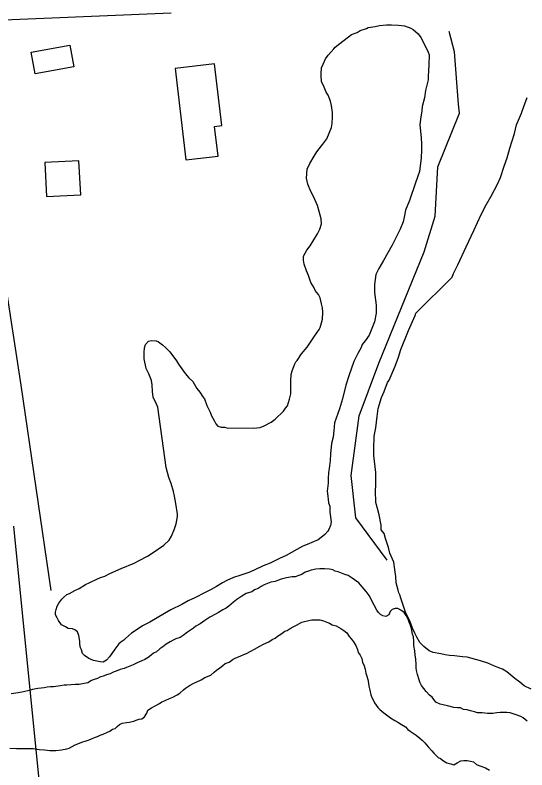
# Model space of a CAD drawing. Extents: x 3313442 to 3351311, y 721974 to 747360.
# Drawn here: x 3332245 to 3332845, y 728279 to 729165 of the extents above; entities that cross this region are included whole.
import ezdxf

# ---------------------------------------------------------------- set-up
doc = ezdxf.new("R2010")
doc.units = 0
for name, color, linetype in [('V-BLDG-OTLN', 7, 'Continuous'), ('V-ROAD-CNTR', 7, 'Continuous'), ('V-SITE-VEGE', 7, 'Continuous'), ('V-TOPO-SHOR', 7, 'Continuous')]:
    doc.layers.add(name, color=color, linetype=linetype)

msp = doc.modelspace()

# ---------------------------------------------------------------- linework, layer by layer
at = {"layer": 'V-BLDG-OTLN'}
for points in [[(3332263.8, 729121.35), (3332309.17, 729129.62), (3332313.83, 729104.03), (3332268.46, 729095.77)], [(3332432.47, 729102), (3332445.17, 728994.89), (3332483.02, 728999.38), (3332478.9, 729034.12), (3332487.21, 729035.11), (3332478.63, 729107.48)], [(3332321.78, 728953.97), (3332319.57, 728993.91), (3332279.63, 728991.7), (3332281.84, 728951.77)]]:
    msp.add_lwpolyline(points, close=True, dxfattribs=at)
at = {"layer": 'V-ROAD-CNTR'}
for points in [[(3332427.87, 729167.06), (3331278.81, 729119.09)], [(3332242.8, 728564.85), (3332272.77, 728267.12)]]:
    msp.add_lwpolyline(points, dxfattribs=at)
at = {"layer": 'V-SITE-VEGE'}
for points in [[(3332616.09, 729058.76), (3332614.71, 729063.63), (3332611.95, 729070.6), (3332609.88, 729074.43), (3332606.77, 729082.1), (3332604.35, 729086.28), (3332604.03, 729093.94), (3332604.04, 729096.38), (3332604.41, 729102.98), (3332606.16, 729107.15), (3332608.97, 729113.41), (3332612.12, 729117.92), (3332618.75, 729125.2), (3332620.15, 729126.94), (3332625.73, 729131.44), (3332639.34, 729141.83), (3332645.96, 729144.24), (3332649.79, 729146.67), (3332657.11, 729149.08), (3332659.2, 729150.11), (3332667.21, 729151.48), (3332672.43, 729152.51), (3332680.44, 729153.52), (3332686.35, 729153.5), (3332694.7, 729152.78), (3332701.65, 729152.06), (3332708.95, 729149.25), (3332711.73, 729147.85), (3332717.63, 729142.95), (3332720.75, 729138.42), (3332725.93, 729128.66), (3332729.39, 729121.34), (3332730.42, 729118.21), (3332730.38, 729106.38), (3332730.01, 729099.77), (3332729.29, 729092.81), (3332729.27, 729088.64), (3332726.45, 729076.12), (3332725.03, 729067.78), (3332722.21, 729057.35), (3332721.85, 729052.48), (3332720.42, 729042.74), (3332719.7, 729035.78), (3332721.39, 729020.81), (3332721.71, 729013.16), (3332721.68, 729006.2), (3332721.31, 728997.16), (3332719.16, 728981.16), (3332714.59, 728967.95), (3332707.56, 728947.1), (3332702.65, 728935.98), (3332701.23, 728927.64), (3332700.17, 728922.07), (3332696.66, 728913.39), (3332687.2, 728894.63), (3332677.05, 728876.92), (3332671.45, 728867.54), (3332667.95, 728860.25), (3332666.52, 728848.77), (3332666.48, 728839.38), (3332668.52, 728824.41), (3332668.49, 728815.01), (3332666.37, 728804.58), (3332660.05, 728789.29), (3332655.5, 728782.35), (3332652.01, 728778.19), (3332650.95, 728774.71), (3332646.75, 728767.42), (3332642.2, 728758.39), (3332636.23, 728741.36), (3332632.71, 728730.59), (3332628.83, 728714.59), (3332625.31, 728702.78), (3332619.68, 728686.09), (3332618.6, 728676.7), (3332617.89, 728669.4), (3332616.12, 728662.09), (3332614.69, 728649.93), (3332614.31, 728641.92), (3332613.23, 728632.53), (3332612.52, 728628.01), (3332612.15, 728620.71)], [(3332694.75, 728763.43), (3332697.22, 728772.12), (3332706.34, 728794.7), (3332714.06, 728812.07), (3332715.11, 728814.85), (3332757.71, 728857.16), (3332759.12, 728861.68), (3332764.37, 728871.75), (3332773.84, 728892.94), (3332782.95, 728912.05), (3332791.71, 728930.81), (3332797.66, 728942.27), (3332803.27, 728952.34), (3332810.62, 728966.23), (3332814.13, 728974.22), (3332818.7, 728987.43), (3332822.21, 728997.16), (3332825.38, 729008.63), (3332830.66, 729025.66), (3332833.13, 729036.09), (3332839.09, 729049.64), (3332841.55, 729057.63), (3332845.42, 729068.06)], [(3332422.22, 728633.88), (3332412.37, 728704.55), (3332410.64, 728708.04), (3332406.84, 728716.4), (3332405.82, 728723.02), (3332405.5, 728730.67), (3332404.82, 728735.89), (3332401.72, 728743.56), (3332398.61, 728750.18), (3332396.21, 728761.32), (3332396.24, 728768.63), (3332396.6, 728774.19), (3332397.66, 728778.02), (3332401.16, 728782.18), (3332404.98, 728782.86), (3332410.2, 728782.5), (3332412.98, 728781.44), (3332417.84, 728777.6), (3332421.31, 728774.46), (3332426.16, 728769.57), (3332434.13, 728759.1), (3332436.55, 728755.27), (3332444.52, 728744.1), (3332448.68, 728738.87), (3332453.18, 728734.68), (3332458.03, 728726.66), (3332461.49, 728722.12), (3332464.95, 728716.9), (3332467.03, 728714.45), (3332469.79, 728706.44), (3332473.59, 728698.78), (3332475.31, 728694.59), (3332476.7, 728691.8), (3332478.77, 728688.32), (3332480.15, 728685.18), (3332482.58, 728682.39), (3332486.4, 728680.98), (3332490.58, 728680.97), (3332493.36, 728680.27), (3332524.32, 728680.16), (3332532.33, 728680.83), (3332537.21, 728682.55), (3332545.23, 728687.05), (3332550.11, 728690.51), (3332559.53, 728699.87), (3332561.98, 728703.34), (3332564.43, 728706.12), (3332566.89, 728714.11), (3332568.3, 728720.37), (3332568.36, 728735.33), (3332568.73, 728742.98), (3332569.79, 728747.16), (3332571.89, 728752.37), (3332572.95, 728755.5), (3332574, 728757.93), (3332575.74, 728759.31), (3332580.64, 728767.3), (3332587.28, 728774.93), (3332596.02, 728787.78), (3332601.62, 728795.76), (3332602.67, 728798.19), (3332604.43, 728803.41), (3332605.49, 728807.92), (3332605.86, 728816.27), (3332605.53, 728821.15), (3332604.16, 728826.02), (3332602.79, 728832.98), (3332600.71, 728836.82), (3332596.9, 728841.35), (3332595.87, 728844.49), (3332593.79, 728847.63), (3332591.71, 728851.11), (3332588.96, 728859.13), (3332586.54, 728864.7), (3332584.14, 728872.36), (3332583.11, 728877.24), (3332583.12, 728881.76), (3332586.98, 728889.06), (3332591.17, 728893.91), (3332599.57, 728908.15), (3332602.37, 728913.36), (3332604.48, 728919.96), (3332603.8, 728925.53), (3332601.4, 728934.24), (3332599.68, 728941.21), (3332594.85, 728952.01), (3332591.73, 728957.59), (3332588.29, 728966.3), (3332586.57, 728973.26), (3332587.3, 728984.05), (3332590.46, 728990.65), (3332595.71, 728999.33), (3332598.85, 729004.19), (3332604.1, 729011.13), (3332605.84, 729013.21), (3332610.73, 729019.45), (3332616, 729032.66), (3332616.71, 729037.53), (3332617.09, 729045.53), (3332617.1, 729050.4), (3332616.09, 729058.76)], [(3332850.34, 728373.54), (3332842, 728377.75), (3332836.8, 728381.94), (3332831.25, 728386.14), (3332821.88, 728393.82), (3332816.67, 728397.32), (3332812.5, 728398.73), (3332806.6, 728401.18), (3332799.3, 728403.99), (3332790.96, 728406.8), (3332775.31, 728411.38), (3332769.75, 728411.75), (3332760.36, 728412.82), (3332754.44, 728413.19), (3332749.23, 728413.9), (3332744.36, 728414.96), (3332735.32, 728416.74), (3332730.45, 728418.84), (3332724.21, 728423.73), (3332719.7, 728428.62), (3332716.24, 728434.55), (3332713.82, 728439.43), (3332711.06, 728445.35), (3332709.33, 728449.53), (3332707.61, 728454.76), (3332705.54, 728458.24), (3332702.77, 728464.17), (3332700.71, 728470.09), (3332697.26, 728480.54), (3332696.23, 728484.37), (3332695.2, 728486.81), (3332694.17, 728489.95), (3332691.76, 728498.65), (3332691.44, 728505.96), (3332690.42, 728513.97), (3332689.06, 728522.67), (3332684.57, 728533.47), (3332682.85, 728540.09), (3332679.41, 728550.54), (3332677.69, 728556.46), (3332674.23, 728560.65), (3332674.25, 728566.21), (3332671.85, 728578.4), (3332670.14, 728585.71), (3332668.07, 728592.68), (3332668.09, 728598.59), (3332667.75, 728601.03), (3332667.78, 728607.99), (3332668.14, 728611.47), (3332668.19, 728627.82), (3332665.83, 728648.01), (3332665.5, 728655.66), (3332666.25, 728670.63), (3332668.03, 728680.36), (3332669.46, 728693.58), (3332670.89, 728702.97), (3332674.76, 728715.83), (3332677.92, 728723.12), (3332681.78, 728733.55), (3332683.53, 728736.33), (3332690.89, 728752.66), (3332694.75, 728763.43)], [(3332612.15, 728620.71), (3332612.13, 728615.49), (3332611.06, 728606.1), (3332611.73, 728600.18), (3332612.4, 728592.17), (3332614.13, 728588.34), (3332614.1, 728581.38), (3332615.46, 728569.89), (3332614.75, 728565.72), (3332612.99, 728561.2), (3332611.59, 728559.12), (3332608.1, 728555.31), (3332603.91, 728551.49), (3332600.42, 728549.07), (3332593.1, 728545.61), (3332589.27, 728544.24), (3332582.3, 728541.48), (3332575.33, 728537.68), (3332562.78, 728530.41), (3332555.11, 728526.96), (3332543.96, 728521.43), (3332535.95, 728518.32), (3332525.14, 728513.14), (3332518.87, 728510.72), (3332508.42, 728506.94), (3332501.11, 728504.53), (3332493.09, 728501.07), (3332488.21, 728498.31), (3332481.24, 728494.16), (3332474.96, 728490.7), (3332467.64, 728487.24), (3332455.79, 728481.02), (3332447.78, 728477.22), (3332440.45, 728473.07), (3332427.56, 728466.85), (3332420.24, 728462.36), (3332402.81, 728452.33), (3332394.44, 728447.83), (3332389.21, 728444.37), (3332381.19, 728439.53), (3332374.21, 728433.28), (3332372.46, 728431.2), (3332368.98, 728428.78), (3332366.53, 728426.7), (3332361.99, 728420.8), (3332355.69, 728411.43), (3332352.2, 728407.61), (3332348.02, 728405.54), (3332344.54, 728405.55), (3332336.89, 728407.32), (3332331.33, 728409.77), (3332326.12, 728413.27), (3332324.04, 728415.71), (3332322.67, 728419.89), (3332321.63, 728422.33), (3332320.6, 728426.51), (3332320.61, 728429.99), (3332319.59, 728436.6), (3332318.21, 728441.13), (3332314.74, 728443.23), (3332311.96, 728444.28), (3332307.1, 728445), (3332303.97, 728446.75), (3332299.11, 728449.2), (3332295.64, 728454.08), (3332294.27, 728457.57), (3332292.19, 728461.06), (3332292.2, 728463.84), (3332292.9, 728466.97), (3332294.31, 728471.14), (3332296.06, 728474.61), (3332299.56, 728479.12), (3332302, 728481.55), (3332305.49, 728484.67), (3332308.63, 728486.05), (3332314.9, 728489.51), (3332319.78, 728491.93), (3332327.45, 728496.42), (3332332.33, 728498.84), (3332340.7, 728502.64), (3332344.88, 728504.71), (3332350.1, 728506.44), (3332356.03, 728509.55), (3332369.27, 728515.42), (3332384.6, 728521.63), (3332390.53, 728524.74), (3332400.29, 728529.58), (3332405.52, 728533.39), (3332419.12, 728542.73), (3332425.75, 728548.63), (3332428.2, 728553.14), (3332431.71, 728561.83), (3332433.82, 728567.73), (3332435.24, 728576.43), (3332435.25, 728579.21), (3332433.56, 728591.4), (3332431.84, 728600.1), (3332430.47, 728605.67), (3332427.72, 728615.08), (3332425.31, 728622.04), (3332422.22, 728633.88)]]:
    msp.add_lwpolyline(points, dxfattribs=at)
at = {"layer": 'V-TOPO-SHOR'}
for points in [[(3332681.29, 728524.88), (3332644.7, 728574.79), (3332639.06, 728624.37), (3332648.56, 728694.54), (3332671.63, 728756.36), (3332724.58, 728887.03), (3332737.78, 728928.76), (3332740.96, 728986.62), (3332766.05, 729049.69), (3332765.07, 729060.26), (3332760.46, 729121.66), (3332753.99, 729145.58)], [(3332286.96, 728489.51), (3332251.92, 728730.37), (3332227.46, 728891.2)], [(3332719.81, 728381.85), (3332718.69, 728384.69), (3332717.01, 728390.93), (3332715.89, 728395.48), (3332715.33, 728398.88), (3332715.34, 728402.29), (3332714.8, 728409.1), (3332714.25, 728413.64), (3332713.7, 728418.75), (3332712.58, 728424.99), (3332712.6, 728429.53), (3332712.05, 728435.2), (3332710.93, 728438.04), (3332709.81, 728444.85), (3332708.13, 728449.4), (3332707.01, 728452.24), (3332705.88, 728455.65), (3332703.63, 728460.2), (3332701.37, 728463.61), (3332697.41, 728466.46), (3332694.01, 728468.17), (3332690.61, 728468.18), (3332687.2, 728467.06), (3332684.92, 728464.8), (3332683.21, 728460.83), (3332679.8, 728459.14), (3332676.39, 728459.72), (3332673.56, 728461.43), (3332671.3, 728463.71), (3332669.04, 728466.56), (3332666.23, 728472.24), (3332663.41, 728477.35), (3332662.28, 728480.19), (3332660.02, 728483.61), (3332656.64, 728488.16), (3332652.12, 728493.85), (3332648.16, 728498.4), (3332643.07, 728501.82), (3332640.24, 728504.1), (3332635.71, 728506.95), (3332631.74, 728508.1), (3332627.78, 728509.82), (3332623.81, 728511.53), (3332620.41, 728512.11), (3332617.58, 728513.82), (3332613.61, 728514.4), (3332607.94, 728514.99), (3332602.27, 728515.01), (3332597.72, 728514.46), (3332592.05, 728513.34), (3332589.21, 728512.22), (3332585.23, 728511.1), (3332581.25, 728508.27), (3332577.84, 728507.15), (3332573.3, 728505.46), (3332569.89, 728505.48), (3332563.08, 728504.37), (3332556.83, 728502.69), (3332553.99, 728501.56), (3332550.02, 728499.87), (3332544.91, 728499.32), (3332540.93, 728497.63), (3332536.95, 728495.95), (3332533.54, 728494.26), (3332530.13, 728492)], [(3332530.13, 728492), (3332525.59, 728490.31), (3332522.74, 728488.05), (3332515.93, 728485.81), (3332510.81, 728482.99), (3332505.13, 728479.04), (3332501.14, 728475.65), (3332498.3, 728473.38), (3332495.45, 728471.12), (3332492.61, 728468.87), (3332488.63, 728466.61), (3332483.51, 728463.79), (3332480.1, 728461.53), (3332473.28, 728458.15), (3332467.59, 728454.2), (3332461.91, 728450.25), (3332456.79, 728447.43), (3332453.95, 728445.17), (3332450.54, 728442.91), (3332447.12, 728440.66), (3332442, 728436.7), (3332438.59, 728434.45), (3332433.48, 728432.76), (3332430.07, 728431.07), (3332426.66, 728429.38), (3332422.11, 728426.56), (3332418.13, 728423.17), (3332414.72, 728420.91), (3332410.73, 728417.52), (3332407.32, 728415.83), (3332404.48, 728413.57), (3332401.07, 728410.75), (3332397.09, 728408.49), (3332393.68, 728406.8), (3332388, 728404.55), (3332383.45, 728402.3), (3332379.47, 728400.61)], [(3332404.99, 728351.9), (3332408.97, 728354.15), (3332414.09, 728356.97), (3332416.93, 728358.67), (3332420.91, 728360.35), (3332426.02, 728362.6), (3332430, 728364.29), (3332435.11, 728367.11), (3332437.95, 728368.81), (3332442.51, 728372.76), (3332444.78, 728375.02), (3332449.33, 728377.84), (3332454.45, 728380.66), (3332457.29, 728381.79), (3332462.97, 728384.6), (3332467.52, 728387.43), (3332474.34, 728390.24), (3332478.32, 728393.63), (3332481.16, 728395.89), (3332485.15, 728398.71), (3332488.56, 728401.54), (3332491.4, 728403.8), (3332495.95, 728405.48), (3332500.5, 728408.87), (3332503.91, 728410.56), (3332506.75, 728411.68), (3332509.59, 728412.81), (3332513, 728414.5), (3332516.41, 728415.62), (3332521.52, 728418.44), (3332525.5, 728420.7), (3332531.76, 728424.08), (3332536.3, 728426.33), (3332542.55, 728429.15), (3332546.53, 728431.97), (3332549.94, 728433.66), (3332552.79, 728435.92), (3332556.77, 728438.18), (3332561.32, 728441.57), (3332564.16, 728442.69), (3332567.57, 728444.95), (3332570.98, 728446.64), (3332574.96, 728448.89), (3332578.37, 728450.58), (3332581.21, 728452.28), (3332587.46, 728453.96), (3332593.14, 728455.07), (3332598.81, 728455.05), (3332602.21, 728455.04), (3332606.75, 728453.89), (3332610.71, 728452.18), (3332613.54, 728451.03), (3332616.94, 728449.32), (3332621.48, 728448.17), (3332627.14, 728444.74), (3332630.54, 728442.46), (3332633.93, 728439.61), (3332636.75, 728435.63), (3332639.58, 728432.22), (3332641.84, 728429.37), (3332644.66, 728424.83), (3332646.35, 728420.28), (3332647.47, 728416.87), (3332649.73, 728413.46), (3332651.42, 728409.48)], [(3332651.42, 728409.48), (3332652.54, 728405.51), (3332654.22, 728400.96), (3332655.34, 728396.99), (3332656.46, 728392.45), (3332657.58, 728389.04), (3332658.71, 728385.06), (3332659.26, 728380.52), (3332659.81, 728377.12), (3332660.93, 728372.57), (3332662.05, 728366.9), (3332663.17, 728364.06), (3332664.86, 728361.21), (3332666.55, 728357.8), (3332668.25, 728354.96), (3332670.51, 728352.12), (3332672.77, 728349.84), (3332677.29, 728345.85), (3332680.69, 728343.57), (3332685.21, 728340.15), (3332690.31, 728336.73), (3332693.71, 728335.02), (3332698.24, 728332.16), (3332702.77, 728329.31), (3332705.59, 728326.46), (3332708.42, 728324.19), (3332711.82, 728321.91), (3332715.21, 728319.62), (3332719.74, 728316.2), (3332722.57, 728313.93), (3332725.4, 728310.51), (3332729.35, 728305.96), (3332733.87, 728301.41), (3332736.13, 728298.56), (3332741.22, 728293.44), (3332744.05, 728292.29), (3332747.45, 728289.45)], [(3332379.47, 728400.61), (3332375.5, 728398.92), (3332372.66, 728397.79), (3332368.11, 728396.68), (3332365.27, 728395.55), (3332359.02, 728393.3), (3332356.18, 728391.61), (3332352.21, 728390.49), (3332349.37, 728389.36), (3332344.25, 728387.68), (3332341.41, 728385.99), (3332337.44, 728384.87), (3332334.6, 728383.74), (3332330.05, 728380.92), (3332323.8, 728379.81), (3332319.83, 728379.26), (3332315.29, 728379.27), (3332310.75, 728378.72), (3332305.64, 728378.17), (3332302.24, 728378.18), (3332298.26, 728377.63), (3332289.75, 728376.52), (3332286.35, 728376.53), (3332282.37, 728375.98), (3332278.97, 728375.42), (3332275.56, 728374.87), (3332271.59, 728374.32), (3332265.34, 728373.2), (3332261.37, 728372.08), (3332254.56, 728370.4), (3332248.31, 728369.29), (3332240.36, 728368.18)], [(3332845.6, 728336.03), (3332841.08, 728340.01), (3332838.25, 728341.72), (3332832.58, 728343.45), (3332829.18, 728344.59), (3332825.78, 728345.74), (3332821.81, 728346.32), (3332817.84, 728346.33), (3332813.87, 728346.35), (3332809.89, 728345.79), (3332805.35, 728345.24), (3332799.11, 728345.26), (3332792.87, 728345.85), (3332787.2, 728345.87), (3332783.8, 728347.02), (3332779.27, 728348.17), (3332775.3, 728349.32), (3332770.76, 728349.9), (3332767.36, 728351.61), (3332763.96, 728351.63), (3332759.42, 728352.21), (3332752.05, 728353.94), (3332746.95, 728355.09), (3332743.55, 728356.23), (3332738.45, 728358.52), (3332733.93, 728364.21), (3332731.1, 728366.49), (3332727.15, 728371.04), (3332724.32, 728374.45), (3332721.5, 728377.87), (3332719.81, 728381.85)], [(3332262.42, 728304.17), (3332265.83, 728304.15), (3332273.2, 728302.99), (3332279.44, 728302.41), (3332285.68, 728301.82), (3332292.48, 728301.79), (3332299.29, 728302.34), (3332305.54, 728303.45), (3332308.38, 728304.57), (3332311.79, 728306.27), (3332315.2, 728308.52), (3332320.31, 728310.21), (3332323.16, 728311.33), (3332328.27, 728313.02), (3332331.67, 728314.14), (3332334.51, 728315.26), (3332337.93, 728316.95), (3332341.33, 728318.08), (3332344.74, 728319.77), (3332348.15, 728320.89), (3332353.26, 728323.14), (3332356.1, 728324.27), (3332358.95, 728326.53), (3332362.36, 728327.65), (3332364.63, 728329.91), (3332367.48, 728332.17), (3332370.32, 728333.86), (3332375.43, 728334.41), (3332378.83, 728334.97), (3332383.94, 728336.08), (3332386.78, 728337.21), (3332390.19, 728338.33), (3332393.6, 728338.89), (3332396.44, 728341.15), (3332399.3, 728345.68), (3332400.44, 728349.08), (3332404.99, 728351.9)], [(3332238.6, 728304.25), (3332246.54, 728304.22), (3332254.48, 728304.19), (3332257.89, 728304.18), (3332262.42, 728304.17)], [(3332747.45, 728289.45), (3332751.41, 728287.16), (3332755.95, 728286.01), (3332759.35, 728284.86), (3332763.33, 728287.12), (3332767.87, 728289.37), (3332771.28, 728289.93), (3332775.25, 728289.92), (3332779.22, 728289.33), (3332782.62, 728288.19), (3332786.01, 728285.34), (3332788.85, 728284.2), (3332792.25, 728283.05), (3332796.78, 728281.33), (3332801.31, 728278.48)]]:
    msp.add_lwpolyline(points, dxfattribs=at)

doc.saveas('drawing.dxf')
